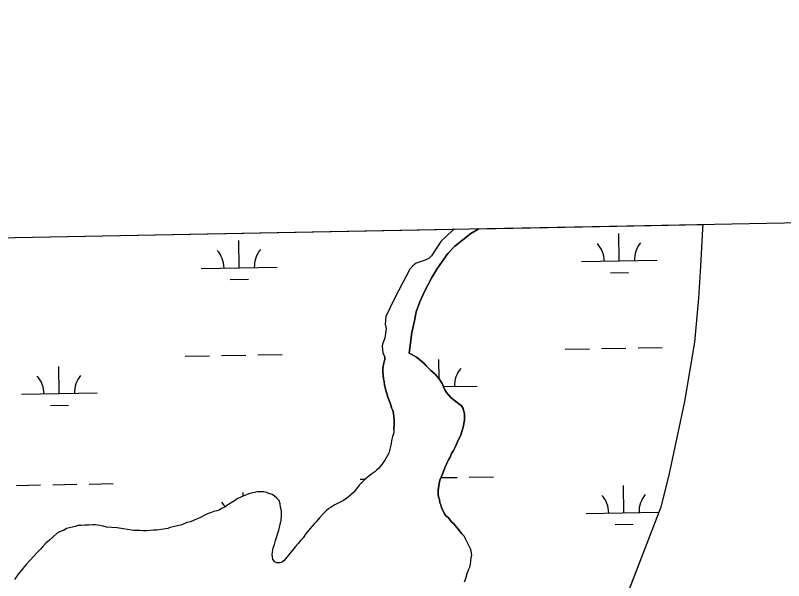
# Model space of a CAD drawing. Extents: x 3957609 to 3995875, y 234277 to 260273.
# Drawn here: x 3978041 to 3979055, y 257739 to 258486 of the extents above; entities that cross this region are included whole.
import ezdxf

# ---------------------------------------------------------------- set-up
doc = ezdxf.new("R2010")
doc.units = 0
for name, color, linetype in [('V-GRID-FRAM', 7, 'Continuous'), ('V-TOPO-SHOR', 7, 'Continuous'), ('V-WETL-SWMP', 7, 'Continuous')]:
    doc.layers.add(name, color=color, linetype=linetype)

msp = doc.modelspace()

# ---------------------------------------------------------------- linework, layer by layer
at = {"layer": 'V-GRID-FRAM'}
for points in [[(3961534.646, 257877.621), (3993438.57, 258485.581), (3993792.928, 240306.336), (3961873.139, 239698.074), (3961534.646, 257877.621)], [(3961534.646, 257877.621), (3993438.57, 258485.581)]]:
    msp.add_lwpolyline(points, dxfattribs=at)
at = {"layer": 'V-TOPO-SHOR'}
for points in [[(3978948.427, 258209.457), (3978948.239, 258203.671), (3978945.446, 258154.372), (3978942.832, 258112.138), (3978937.548, 258053.938), (3978924.357, 257975.643), (3978904.193, 257880.782), (3978893.121, 257836.121), (3978796.759, 257586.423)], [(3978620.185, 258203.202), (3978618.202, 258201.627), (3978602.885, 258186.915), (3978590.509, 258168.251), (3978587.05, 258164.819), (3978582.116, 258162.375), (3978570.287, 258158.48), (3978565.843, 258155.05), (3978561.888, 258150.632), (3978542.055, 258112.797), (3978535.608, 258100.02), (3978530.148, 258087.732), (3978529.126, 258077.889), (3978530.582, 258071.977), (3978528.567, 258059.183), (3978525.583, 258051.316), (3978525.079, 258048.365), (3978526.034, 258039.991), (3978528.809, 258034.222)], [(3978652.955, 258203.827), (3978642.053, 258197.521), (3978621.313, 258180.859), (3978611.923, 258171.047), (3978598.068, 258151.896), (3978590.638, 258139.616), (3978580.717, 258119.959), (3978574.764, 258107.18), (3978570.283, 258093.905), (3978567.778, 258082.098), (3978564.276, 258066.848), (3978560.766, 258039.43)], [(3978560.766, 258039.43), (3978563.53, 258038.252), (3978570.643, 258034.322), (3978574.598, 258031.174), (3978581.321, 258025.27), (3978583.302, 258022.909), (3978589.63, 258016.609), (3978595.168, 258011.886), (3978600.315, 258005.583), (3978602.69, 258002.037), (3978604.275, 257999.279), (3978606.26, 257994.941), (3978607.847, 257990.999), (3978610.225, 257987.452), (3978615.765, 257981.152), (3978620.512, 257977.216), (3978630, 257970.136), (3978631.983, 257966.587), (3978633.973, 257959.093), (3978633.994, 257951.2), (3978632.042, 257941.724), (3978628.911, 257931.453), (3978624.589, 257922.366), (3978622.236, 257916.439), (3978619.488, 257910.908), (3978616.733, 257906.955), (3978614.771, 257902.214), (3978612.807, 257898.656), (3978611.63, 257895.892), (3978610.059, 257893.125), (3978608.881, 257890.36), (3978604.566, 257878.904), (3978601.427, 257871.793), (3978600.648, 257867.449), (3978599.866, 257864.289), (3978599.092, 257857.973), (3978599.104, 257852.843), (3978599.508, 257849.687), (3978600.7, 257846.136), (3978601.498, 257841.798), (3978602.69, 257839.037), (3978603.487, 257835.881), (3978607.456, 257827.208), (3978609.434, 257824.845), (3978612.201, 257822.483), (3978616.95, 257816.97), (3978619.721, 257814.213), (3978625.659, 257807.123), (3978630.41, 257800.821), (3978633.574, 257797.672), (3978635.161, 257794.518)], [(3978540.484, 257938.74), (3978540.863, 257945.449), (3978540.851, 257950.975), (3978540.04, 257959.656), (3978539.239, 257963.996), (3978537.654, 257967.543), (3978536.855, 257971.092), (3978532.882, 257981.344), (3978531.293, 257986.077), (3978529.7, 257991.994), (3978528.503, 257997.515), (3978527.703, 258002.25), (3978526.904, 258005.406), (3978526.093, 258015.272), (3978526.081, 258019.611), (3978527.643, 258026.72), (3978528.817, 258031.064), (3978528.809, 258034.222)], [(3978540.484, 257938.74), (3978540.497, 257934.398), (3978538.93, 257929.264), (3978537.758, 257924.13), (3978536.978, 257919.786), (3978533.851, 257907.545), (3978528.743, 257898.058), (3978523.629, 257890.944), (3978520.481, 257887.382), (3978517.725, 257885.009), (3978515.361, 257883.028), (3978511.421, 257880.257), (3978505.119, 257874.715), (3978501.574, 257871.944), (3978494.881, 257865.221), (3978490.161, 257858.499), (3978487.406, 257855.335), (3978483.861, 257852.562), (3978480.316, 257849.398), (3978474.012, 257845.042), (3978469.677, 257842.662), (3978462.58, 257839.092), (3978457.852, 257836.319), (3978454.7, 257834.337), (3978451.155, 257831.173), (3978446.823, 257826.821), (3978442.494, 257822.074), (3978438.557, 257817.328), (3978435.803, 257814.559), (3978432.655, 257810.998), (3978430.294, 257807.836), (3978423.996, 257800.322), (3978420.85, 257795.579), (3978417.701, 257792.412), (3978414.16, 257788.062), (3978410.616, 257784.108), (3978396.057, 257765.917), (3978393.301, 257763.544), (3978390.145, 257762.745), (3978386.198, 257762.737), (3978383.433, 257763.914), (3978381.058, 257767.064), (3978380.654, 257770.618), (3978379.858, 257773.771), (3978381.414, 257782.459), (3978382.983, 257786.805), (3978384.548, 257792.333), (3978388.856, 257805.761), (3978391.982, 257819.19), (3978392.365, 257824.715), (3978392.346, 257831.425), (3978391.152, 257836.158), (3978390.747, 257840.497), (3978389.158, 257844.835), (3978386.387, 257847.987), (3978383.222, 257850.741), (3978380.06, 257852.708), (3978375.717, 257854.274), (3978372.95, 257855.454), (3978369.001, 257856.232), (3978360.715, 257856.212), (3978354.403, 257855.014), (3978349.275, 257853.818), (3978343.753, 257851.436), (3978340.204, 257850.244), (3978333.898, 257847.069), (3978330.351, 257844.694), (3978320.105, 257838.353), (3978317.349, 257835.979), (3978313.011, 257834.39), (3978309.859, 257832.41), (3978307.098, 257831.218), (3978303.154, 257830.419), (3978298.423, 257828.83), (3978294.479, 257827.241), (3978289.354, 257824.861), (3978285.412, 257822.483), (3978277.134, 257818.911), (3978272.008, 257816.925), (3978267.275, 257815.731), (3978260.572, 257812.952), (3978249.527, 257810.162), (3978245.187, 257809.362), (3978242.429, 257808.172), (3978230.593, 257806.169), (3978227.435, 257805.767), (3978223.489, 257805.757), (3978214.414, 257804.946), (3978209.284, 257804.934), (3978205.335, 257805.319), (3978197.047, 257805.298), (3978175.332, 257808.798), (3978161.516, 257809.949), (3978156.777, 257811.121), (3978152.038, 257811.899), (3978146.511, 257812.675), (3978143.355, 257812.667), (3978137.829, 257812.26), (3978132.699, 257812.247), (3978127.964, 257811.842), (3978123.622, 257811.832)], [(3978123.622, 257811.832), (3978120.468, 257810.64), (3978116.524, 257809.841), (3978108.635, 257807.848), (3978105.483, 257805.868), (3978101.538, 257804.674), (3978096.808, 257802.294), (3978090.506, 257796.752), (3978086.174, 257792.4), (3978081.45, 257788.443), (3978076.725, 257783.694), (3978074.364, 257780.532), (3978070.032, 257776.575), (3978055.073, 257760.357), (3978052.712, 257757.195), (3978049.958, 257754.031), (3978044.844, 257747.703), (3978039.73, 257740.588)], [(3978634.115, 257737.682), (3978635.681, 257742.027), (3978637.246, 257748.346), (3978639.206, 257753.482), (3978640.777, 257757.037), (3978641.95, 257760.988), (3978642.72, 257769.276), (3978643.501, 257773.225), (3978642.7, 257777.96), (3978641.903, 257781.116), (3978637.144, 257790.971), (3978635.161, 257794.518)]]:
    msp.add_lwpolyline(points, dxfattribs=at)
at = {"layer": 'V-WETL-SWMP'}
for p, q in [((3978652.955, 258203.827), (3978948.427, 258209.457)), ((3978948.427, 258209.457), (3978948.239, 258203.672)), ((3976970.985, 258171.775), (3978620.184, 258203.202)), ((3978618.201, 258201.628), (3978602.885, 258186.915)), ((3978620.184, 258203.202), (3978618.201, 258201.628)), ((3978642.052, 258197.521), (3978652.955, 258203.827)), ((3978948.239, 258203.672), (3978945.446, 258154.372)), ((3978336.452, 258152.29), (3978335.797, 258188.284)), ((3978621.313, 258180.858), (3978642.052, 258197.521)), ((3978838.277, 258161.414), (3978837.622, 258197.409)), ((3978602.885, 258186.915), (3978590.508, 258168.252)), ((3978611.923, 258171.046), (3978621.313, 258180.858)), ((3978590.508, 258168.252), (3978587.049, 258164.818)), ((3978598.067, 258151.896), (3978611.923, 258171.046)), ((3978570.286, 258158.48), (3978565.843, 258155.05)), ((3978582.117, 258162.375), (3978570.286, 258158.48)), ((3978587.049, 258164.818), (3978582.117, 258162.375)), ((3978788.285, 258160.505), (3978888.268, 258162.323)), ((3978286.46, 258151.381), (3978386.443, 258153.199)), ((3978561.888, 258150.633), (3978542.056, 258112.797)), ((3978565.843, 258155.05), (3978561.888, 258150.633)), ((3978590.637, 258139.616), (3978598.067, 258151.896)), ((3978945.446, 258154.372), (3978942.832, 258112.137)), ((3978324.734, 258136.643), (3978348.73, 258137.079)), ((3978580.718, 258119.959), (3978590.637, 258139.616)), ((3978826.559, 258145.768), (3978850.555, 258146.204)), ((3978574.763, 258107.18), (3978580.718, 258119.959)), ((3978542.056, 258112.797), (3978535.608, 258100.02)), ((3978570.283, 258093.904), (3978574.763, 258107.18)), ((3978942.832, 258112.137), (3978937.549, 258053.937)), ((3978535.608, 258100.02), (3978530.148, 258087.732)), ((3978530.148, 258087.732), (3978529.127, 258077.889)), ((3978567.778, 258082.097), (3978570.283, 258093.904)), ((3978529.127, 258077.889), (3978530.582, 258071.976)), ((3978564.276, 258066.848), (3978567.778, 258082.097)), ((3978530.582, 258071.976), (3978528.566, 258059.183)), ((3978560.765, 258039.43), (3978564.276, 258066.848)), ((3978528.566, 258059.183), (3978525.583, 258051.317)), ((3978525.583, 258051.317), (3978525.079, 258048.365)), ((3978525.079, 258048.365), (3978526.033, 258039.992)), ((3978814.971, 258045.54), (3978846.966, 258046.121)), ((3978862.964, 258046.412), (3978894.958, 258046.994)), ((3978937.549, 258053.937), (3978924.357, 257975.642)), ((3978265.154, 258035.542), (3978297.149, 258036.124)), ((3978313.146, 258036.415), (3978345.141, 258036.997)), ((3978361.138, 258037.288), (3978393.133, 258037.869)), ((3978526.033, 258039.992), (3978528.809, 258034.222)), ((3978563.53, 258038.252), (3978560.765, 258039.43)), ((3978570.644, 258034.323), (3978563.53, 258038.252)), ((3978766.979, 258044.667), (3978798.974, 258045.249)), ((3978527.643, 258026.72), (3978526.081, 258019.612)), ((3978528.816, 258031.064), (3978527.643, 258026.72)), ((3978528.809, 258034.222), (3978528.816, 258031.064)), ((3978574.598, 258031.175), (3978570.644, 258034.323)), ((3978581.322, 258025.271), (3978574.598, 258031.175)), ((3978600.606, 258005.147), (3978600.133, 258031.201)), ((3978098.962, 257986.083), (3978098.308, 258022.077)), ((3978526.081, 258019.612), (3978526.092, 258015.271)), ((3978583.301, 258022.908), (3978581.322, 258025.271)), ((3978589.631, 258016.608), (3978583.301, 258022.908)), ((3978595.168, 258011.886), (3978589.631, 258016.608)), ((3978526.092, 258015.271), (3978526.905, 258005.406)), ((3978526.905, 258005.406), (3978527.702, 258002.25)), ((3978600.314, 258005.583), (3978595.168, 258011.886)), ((3978602.691, 258002.037), (3978600.314, 258005.583)), ((3978527.702, 258002.25), (3978528.503, 257997.516)), ((3978528.503, 257997.516), (3978529.7, 257991.994)), ((3978604.276, 257999.278), (3978602.691, 258002.037)), ((3978606.26, 257994.942), (3978604.276, 257999.278)), ((3978606.094, 257995.304), (3978650.779, 257996.116)), ((3978048.97, 257985.174), (3978148.954, 257986.992)), ((3978529.7, 257991.994), (3978531.293, 257986.078)), ((3978531.293, 257986.078), (3978532.883, 257981.345)), ((3978607.848, 257990.999), (3978606.26, 257994.942)), ((3978610.225, 257987.452), (3978607.848, 257990.999)), ((3978615.765, 257981.151), (3978610.225, 257987.452)), ((3978532.883, 257981.345), (3978536.855, 257971.093)), ((3978620.511, 257977.216), (3978615.765, 257981.151)), ((3978630, 257970.135), (3978620.511, 257977.216)), ((3978924.357, 257975.642), (3978904.192, 257880.782)), ((3978087.245, 257970.436), (3978111.241, 257970.872)), ((3978536.855, 257971.093), (3978537.653, 257967.543)), ((3978537.653, 257967.543), (3978539.24, 257963.995)), ((3978631.982, 257966.587), (3978630, 257970.135)), ((3978633.973, 257959.093), (3978631.982, 257966.587)), ((3978539.24, 257963.995), (3978540.04, 257959.656)), ((3978540.04, 257959.656), (3978540.85, 257950.975)), ((3978633.993, 257951.2), (3978633.973, 257959.093)), ((3978540.864, 257945.449), (3978540.485, 257938.739)), ((3978540.85, 257950.975), (3978540.864, 257945.449)), ((3978632.042, 257941.723), (3978633.993, 257951.2)), ((3978540.496, 257934.398), (3978538.929, 257929.263)), ((3978540.485, 257938.739), (3978540.496, 257934.398)), ((3978628.91, 257931.454), (3978632.042, 257941.723)), ((3978537.758, 257924.129), (3978536.979, 257919.786)), ((3978538.929, 257929.263), (3978537.758, 257924.129)), ((3978624.59, 257922.366), (3978628.91, 257931.454)), ((3978536.979, 257919.786), (3978533.851, 257907.544)), ((3978619.487, 257910.908), (3978622.236, 257916.44)), ((3978622.236, 257916.44), (3978624.59, 257922.366)), ((3978533.851, 257907.544), (3978528.743, 257898.059)), ((3978614.772, 257902.214), (3978616.734, 257906.955)), ((3978616.734, 257906.955), (3978619.487, 257910.908)), ((3978528.743, 257898.059), (3978523.63, 257890.943)), ((3978610.058, 257893.125), (3978611.63, 257895.892)), ((3978611.63, 257895.892), (3978612.807, 257898.657)), ((3978612.807, 257898.657), (3978614.772, 257902.214)), ((3978517.724, 257885.008), (3978515.361, 257883.029)), ((3978520.481, 257887.383), (3978517.724, 257885.008)), ((3978523.63, 257890.943), (3978520.481, 257887.383)), ((3978604.567, 257878.904), (3978608.881, 257890.36)), ((3978608.881, 257890.36), (3978610.058, 257893.125)), ((3978505.119, 257874.716), (3978501.574, 257871.945)), ((3978511.421, 257880.257), (3978505.119, 257874.716)), ((3978515.361, 257883.029), (3978511.421, 257880.257)), ((3978601.427, 257871.792), (3978604.567, 257878.904)), ((3978602.912, 257875.155), (3978624.123, 257875.541)), ((3978640.12, 257875.832), (3978672.115, 257876.414)), ((3978904.192, 257880.782), (3978893.121, 257836.121)), ((3978042.311, 257864.962), (3978074.305, 257865.544)), ((3978090.303, 257865.834), (3978122.297, 257866.416)), ((3978138.295, 257866.707), (3978170.29, 257867.289)), ((3978494.881, 257865.22), (3978490.161, 257858.499)), ((3978501.574, 257871.945), (3978494.881, 257865.22)), ((3978496.144, 257873.214), (3978503.365, 257873.345)), ((3978599.092, 257857.973), (3978599.866, 257864.289)), ((3978599.866, 257864.289), (3978600.648, 257867.449)), ((3978600.648, 257867.449), (3978601.427, 257871.792)), ((3978844.325, 257828.794), (3978843.67, 257864.789)), ((3978341.933, 257850.823), (3978341.845, 257855.664)), ((3978349.274, 257853.817), (3978343.754, 257851.435)), ((3978354.402, 257855.013), (3978349.274, 257853.817)), ((3978360.714, 257856.212), (3978354.402, 257855.013)), ((3978369.002, 257856.232), (3978360.714, 257856.212)), ((3978372.95, 257855.453), (3978369.002, 257856.232)), ((3978375.716, 257854.275), (3978372.95, 257855.453)), ((3978380.061, 257852.707), (3978375.716, 257854.275)), ((3978487.406, 257855.335), (3978483.861, 257852.563)), ((3978490.161, 257858.499), (3978487.406, 257855.335)), ((3978599.104, 257852.842), (3978599.092, 257857.973)), ((3978330.352, 257844.693), (3978320.106, 257838.354)), ((3978333.898, 257847.07), (3978330.352, 257844.693)), ((3978340.205, 257850.243), (3978333.898, 257847.07)), ((3978343.754, 257851.435), (3978340.205, 257850.243)), ((3978383.223, 257850.741), (3978380.061, 257852.707)), ((3978386.387, 257847.986), (3978383.223, 257850.741)), ((3978389.158, 257844.836), (3978386.387, 257847.986)), ((3978390.747, 257840.498), (3978389.158, 257844.836)), ((3978474.012, 257845.041), (3978469.676, 257842.662)), ((3978480.316, 257849.397), (3978474.012, 257845.041)), ((3978483.861, 257852.563), (3978480.316, 257849.397)), ((3978599.507, 257849.686), (3978599.104, 257852.842)), ((3978600.699, 257846.136), (3978599.507, 257849.686)), ((3978601.499, 257841.797), (3978600.699, 257846.136)), ((3978313.011, 257834.39), (3978309.858, 257832.409)), ((3978317.349, 257835.979), (3978313.011, 257834.39)), ((3978320.106, 257838.354), (3978317.349, 257835.979)), ((3978391.152, 257836.158), (3978390.747, 257840.498)), ((3978392.347, 257831.424), (3978391.152, 257836.158)), ((3978454.699, 257834.338), (3978451.154, 257831.172)), ((3978457.851, 257836.319), (3978454.699, 257834.338)), ((3978462.581, 257839.093), (3978457.851, 257836.319)), ((3978469.676, 257842.662), (3978462.581, 257839.093)), ((3978602.69, 257839.037), (3978601.499, 257841.797)), ((3978603.487, 257835.882), (3978602.69, 257839.037)), ((3978607.455, 257827.208), (3978603.487, 257835.882)), ((3978893.121, 257836.121), (3978796.758, 257586.423)), ((3978289.354, 257824.861), (3978285.413, 257822.483)), ((3978294.479, 257827.241), (3978289.354, 257824.861)), ((3978298.422, 257828.829), (3978294.479, 257827.241)), ((3978303.154, 257830.419), (3978298.422, 257828.829)), ((3978307.099, 257831.218), (3978303.154, 257830.419)), ((3978309.858, 257832.409), (3978307.099, 257831.218)), ((3978391.982, 257819.189), (3978392.364, 257824.715)), ((3978392.364, 257824.715), (3978392.347, 257831.424)), ((3978446.823, 257826.82), (3978442.494, 257822.074)), ((3978451.154, 257831.172), (3978446.823, 257826.82)), ((3978609.434, 257824.845), (3978607.455, 257827.208)), ((3978612.202, 257822.484), (3978609.434, 257824.845)), ((3978794.333, 257827.885), (3978890.618, 257829.636)), ((3978143.354, 257812.668), (3978137.83, 257812.26)), ((3978146.511, 257812.675), (3978143.354, 257812.668)), ((3978152.039, 257811.899), (3978146.511, 257812.675)), ((3978260.571, 257812.951), (3978249.527, 257810.162)), ((3978267.274, 257815.73), (3978260.571, 257812.951)), ((3978272.007, 257816.925), (3978267.274, 257815.73)), ((3978277.133, 257818.911), (3978272.007, 257816.925)), ((3978285.413, 257822.483), (3978277.133, 257818.911)), ((3978388.857, 257805.762), (3978391.982, 257819.189)), ((3978392.078, 257820.571), (3978392.491, 257820.579)), ((3978435.802, 257814.559), (3978432.654, 257810.999)), ((3978438.558, 257817.328), (3978435.802, 257814.559)), ((3978442.494, 257822.074), (3978438.558, 257817.328)), ((3978616.951, 257816.97), (3978612.202, 257822.484)), ((3978619.721, 257814.214), (3978616.951, 257816.97)), ((3978625.658, 257807.124), (3978619.721, 257814.214)), ((3978832.607, 257813.148), (3978856.603, 257813.584)), ((3978101.538, 257804.673), (3978096.808, 257802.294)), ((3978105.482, 257805.867), (3978101.538, 257804.673)), ((3978108.634, 257807.848), (3978105.482, 257805.867)), ((3978116.523, 257809.84), (3978108.634, 257807.848)), ((3978120.468, 257810.639), (3978116.523, 257809.84)), ((3978123.622, 257811.831), (3978120.468, 257810.639)), ((3978127.964, 257811.841), (3978123.622, 257811.831)), ((3978132.699, 257812.247), (3978127.964, 257811.841)), ((3978137.83, 257812.26), (3978132.699, 257812.247)), ((3978156.777, 257811.121), (3978152.039, 257811.899)), ((3978161.516, 257809.949), (3978156.777, 257811.121)), ((3978175.332, 257808.798), (3978161.516, 257809.949)), ((3978197.047, 257805.299), (3978175.332, 257808.798)), ((3978205.335, 257805.319), (3978197.047, 257805.299)), ((3978209.283, 257804.933), (3978205.335, 257805.319)), ((3978214.414, 257804.946), (3978209.283, 257804.933)), ((3978223.489, 257805.757), (3978214.414, 257804.946)), ((3978227.436, 257805.767), (3978223.489, 257805.757)), ((3978230.593, 257806.169), (3978227.436, 257805.767)), ((3978242.428, 257808.171), (3978230.593, 257806.169)), ((3978245.188, 257809.362), (3978242.428, 257808.171)), ((3978249.527, 257810.162), (3978245.188, 257809.362)), ((3978384.548, 257792.333), (3978388.857, 257805.762)), ((3978430.293, 257807.836), (3978423.997, 257800.322)), ((3978432.654, 257810.999), (3978430.293, 257807.836)), ((3978630.409, 257800.821), (3978625.658, 257807.124)), ((3978086.175, 257792.401), (3978081.449, 257788.443)), ((3978090.506, 257796.753), (3978086.175, 257792.401)), ((3978096.808, 257802.294), (3978090.506, 257796.753)), ((3978382.983, 257786.804), (3978384.548, 257792.333)), ((3978417.701, 257792.413), (3978414.159, 257788.063)), ((3978420.851, 257795.578), (3978417.701, 257792.413)), ((3978423.997, 257800.322), (3978420.851, 257795.578)), ((3978633.574, 257797.671), (3978630.409, 257800.821)), ((3978635.161, 257794.517), (3978633.574, 257797.671)), ((3978637.143, 257790.97), (3978635.161, 257794.517)), ((3978076.724, 257783.695), (3978074.364, 257780.532)), ((3978081.449, 257788.443), (3978076.724, 257783.695)), ((3978379.857, 257773.772), (3978381.415, 257782.459)), ((3978381.415, 257782.459), (3978382.983, 257786.804)), ((3978410.617, 257784.108), (3978396.058, 257765.918)), ((3978414.159, 257788.063), (3978410.617, 257784.108)), ((3978641.903, 257781.115), (3978637.143, 257790.97)), ((3978070.032, 257776.575), (3978055.074, 257760.357)), ((3978074.364, 257780.532), (3978070.032, 257776.575)), ((3978380.654, 257770.617), (3978379.857, 257773.772)), ((3978642.699, 257777.959), (3978641.903, 257781.115)), ((3978643.5, 257773.225), (3978642.699, 257777.959)), ((3978642.72, 257769.277), (3978643.5, 257773.225)), ((3978381.058, 257767.065), (3978380.654, 257770.617)), ((3978383.433, 257763.914), (3978381.058, 257767.065)), ((3978386.199, 257762.736), (3978383.433, 257763.914)), ((3978390.145, 257762.746), (3978386.199, 257762.736)), ((3978393.301, 257763.543), (3978390.145, 257762.746)), ((3978396.058, 257765.918), (3978393.301, 257763.543)), ((3978641.951, 257760.987), (3978642.72, 257769.277)), ((3978049.958, 257754.03), (3978044.843, 257747.703)), ((3978052.713, 257757.194), (3978049.958, 257754.03)), ((3978055.074, 257760.357), (3978052.713, 257757.194)), ((3978637.246, 257748.346), (3978639.207, 257753.481)), ((3978639.207, 257753.481), (3978640.777, 257757.037)), ((3978640.777, 257757.037), (3978641.951, 257760.987)), ((3978044.843, 257747.703), (3978039.729, 257740.587)), ((3978634.114, 257737.682), (3978635.682, 257742.027)), ((3978635.682, 257742.027), (3978637.246, 257748.346))]:
    msp.add_line(p, q, dxfattribs=at)
for centre, start, end in [((3978783.034, 258160.885), 0.269879, 41.813537), ((3978893.502, 258162.894), 140.269876, 181.813534), ((3978281.209, 258151.76), 0.269879, 41.813537), ((3978391.677, 258153.769), 140.269876, 181.813534), ((3978656.012, 257996.686), 140.269876, 181.813534), ((3978043.72, 257985.553), 0.269879, 41.813537), ((3978154.187, 257987.562), 140.269876, 181.813534), ((3978789.082, 257828.265), 0.269879, 41.813537), ((3978899.55, 257830.273), 140.269876, 181.813534), ((3978287.257, 257819.14), 29.483393, 41.813537)]:
    msp.add_arc(centre, 35.246, start, end, dxfattribs=at)

doc.saveas('drawing.dxf')
